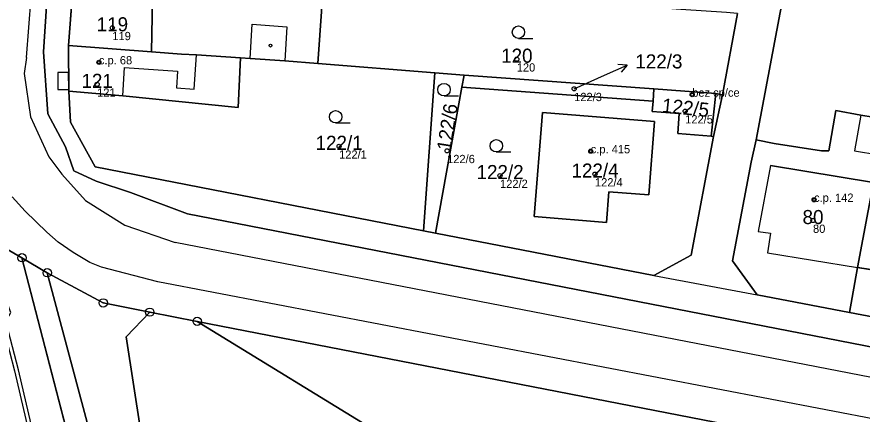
# Model space of a CAD drawing. Extents: x -603967 to -594699, y -1179315 to -1165625.
# Drawn here: x -597440.7 to -597338.7, y -1172799.8 to -1172751.9 of the extents above; entities that cross this region are included whole.
import ezdxf

# ---------------------------------------------------------------- set-up
doc = ezdxf.new("R2010")
doc.units = 0
for name, color, linetype in [('Definiční body', 7, 'Continuous'), ('Hranice parcel', 7, 'Continuous'), ('Parcelní čísla', 7, 'Continuous'), ('Polygon budovy', 7, 'Continuous'), ('Polygon parcely', 7, 'Continuous'), ('Pop  PČ popisy', 7, 'Continuous'), ('Vnitřní kresba', 7, 'Continuous'), ('Věcná břemena k části', 7, 'Continuous'), ('Značky bodu BP', 7, 'Continuous'), ('Značky budov', 7, 'Continuous'), ('Značky kultur', 7, 'Continuous')]:
    doc.layers.add(name, color=color, linetype=linetype)

msp = doc.modelspace()

# ---------------------------------------------------------------- linework, layer by layer
at = {"layer": 'Definiční body'}
for centre in [(-597429.19, -1172753.16994), (-597380.37, -1172756.95994), (-597430.81, -1172757.32994), (-597431.03, -1172759.99994), (-597373.44, -1172760.52994), (-597359.19, -1172761.23994), (-597360.04, -1172763.22994), (-597401.82, -1172767.47994), (-597388.78, -1172768.01994), (-597371.44, -1172768.06994), (-597382.39, -1172771.00994), (-597370.93, -1172770.82994), (-597344.48, -1172773.92994), (-597344.61, -1172776.43994)]:
    msp.add_circle(centre, 0.25, dxfattribs=at)
at = {"layer": 'Hranice parcel'}
for p, q in [((-597351.47, -1172766.68), (-597344.1, -1172727.56)), ((-597434.49, -1172755.32), (-597433.72, -1172745.36)), ((-597404.4, -1172757.46), (-597403.7, -1172747.72)), ((-597353.72, -1172751.44), (-597355.53, -1172761.26)), ((-597434.45, -1172760.81), (-597434.49, -1172755.32)), ((-597413.72, -1172756.79), (-597412.56, -1172756.87)), ((-597404.4, -1172757.46), (-597390.28, -1172758.59)), ((-597391.64, -1172777.68), (-597390.28, -1172758.59)), ((-597390.28, -1172758.59), (-597386.72, -1172758.87)), ((-597386.99, -1172760.35), (-597386.72, -1172758.87)), ((-597386.72, -1172758.87), (-597363.81, -1172760.54)), ((-597434.45, -1172760.81), (-597427.94, -1172761.38)), ((-597386.99, -1172760.35), (-597390.17, -1172777.97)), ((-597363.92, -1172762.03), (-597386.99, -1172760.35)), ((-597363.81, -1172760.54), (-597363.92, -1172762.03)), ((-597355.53, -1172761.26), (-597356.64, -1172766.29)), ((-597356.64, -1172766.29), (-597356.89, -1172766.27)), ((-597447.18, -1172776.82), (-597440.1, -1172780.93)), ((-597390.17, -1172777.97), (-597391.64, -1172777.68)), ((-597440.1, -1172780.93), (-597437.05, -1172782.74)), ((-597440.1, -1172780.93), (-597426.6, -1172833.08)), ((-597424.67, -1172787.5), (-597418.94, -1172788.61)), ((-597340.22, -1172787.53), (-597325.52, -1172790.3)), ((-597395.98, -1172802.73), (-597418.94, -1172788.61))]:
    msp.add_line(p, q, dxfattribs=at)
for points in [[(-597429.92, -1172665.33), (-597433, -1172697.73), (-597435.52, -1172726.03), (-597437.51, -1172756.08), (-597436.99, -1172763.55), (-597434.83, -1172767.52), (-597433.83, -1172770.44), (-597431.15, -1172771.68), (-597427, -1172773.05), (-597420.11, -1172775.61), (-597200.82, -1172818.32)], [(-597434.49, -1172755.32), (-597424.45, -1172756.07), (-597420.84, -1172756.37), (-597419.04, -1172756.44), (-597413.72, -1172756.79)], [(-597427.94, -1172761.38), (-597414.02, -1172762.8), (-597413.72, -1172756.79)], [(-597412.56, -1172756.87), (-597408.35, -1172757.15), (-597404.4, -1172757.46)], [(-597391.64, -1172777.68), (-597431.28, -1172769.96), (-597434.24, -1172764.58), (-597434.45, -1172760.81)], [(-597363.81, -1172760.54), (-597356.36, -1172761.08), (-597355.53, -1172761.26)], [(-597356.89, -1172766.27), (-597360.93, -1172765.93), (-597360.76, -1172763.51), (-597364.02, -1172763.28), (-597363.92, -1172762.03)], [(-597377.27, -1172763.41), (-597363.75, -1172764.49), (-597364.44, -1172773.33), (-597369.27, -1172772.97), (-597369.53, -1172776.69), (-597378.27, -1172775.95), (-597377.27, -1172763.41)], [(-597351.47, -1172766.68), (-597349.28, -1172767.12), (-597343.57, -1172768.02), (-597342.7, -1172768.02), (-597341.86, -1172763.17), (-597338.82, -1172763.7), (-597335.86, -1172764.21)], [(-597356.64, -1172766.29), (-597359.3, -1172780.62), (-597363.84, -1172783.07), (-597390.17, -1172777.97)], [(-597354.31, -1172781.32), (-597352.08, -1172769.37), (-597351.47, -1172766.68)], [(-597336.67, -1172768.52), (-597337.29, -1172771.86), (-597339.23, -1172782.09), (-597340.22, -1172787.53)], [(-597340.22, -1172787.53), (-597351.35, -1172785.41), (-597354.31, -1172781.32)], [(-597437.05, -1172782.74), (-597430.29, -1172786.38), (-597424.67, -1172787.5)], [(-597341.88, -1173256.44), (-597340.26, -1173250.03), (-597339.32, -1173236.26), (-597344.17, -1173179.9), (-597353.54, -1173132.63), (-597361.17, -1173091.31), (-597366.08, -1173066.31), (-597374.64, -1173050.36), (-597380.37, -1173039.62), (-597387.47, -1173019.8), (-597399.32, -1172964.53), (-597404.92, -1172923.92), (-597423.04, -1172835.13), (-597437.05, -1172782.74)], [(-597424.67, -1172787.5), (-597427.53, -1172790.48), (-597419.68, -1172841.29), (-597403.71, -1172904.59), (-597399.15, -1172952.61), (-597384.66, -1173008.07)], [(-597418.94, -1172788.61), (-597328.95, -1172806.15), (-597208.24, -1172829.67)]]:
    msp.add_lwpolyline(points, dxfattribs=at)
at = {"layer": 'Polygon budovy'}
for points in [[(-597434.49, -1172755.32), (-597424.45, -1172756.07), (-597424.35, -1172749.64), (-597417.75, -1172749.76), (-597417.69, -1172746.61), (-597421.57, -1172746.26), (-597423.04, -1172746.14), (-597433.72, -1172745.36)], [(-597427.71, -1172757.98), (-597421.31, -1172758.42), (-597421.45, -1172760.42), (-597419.32, -1172760.56), (-597419.04, -1172756.44), (-597420.84, -1172756.37), (-597424.45, -1172756.07), (-597434.49, -1172755.32), (-597434.45, -1172760.81), (-597427.94, -1172761.38)], [(-597363.92, -1172762.03), (-597364.02, -1172763.28), (-597360.76, -1172763.51), (-597360.93, -1172765.93), (-597356.89, -1172766.27), (-597356.36, -1172761.08), (-597363.81, -1172760.54)], [(-597378.27, -1172775.95), (-597369.53, -1172776.69), (-597369.27, -1172772.97), (-597364.44, -1172773.33), (-597363.75, -1172764.49), (-597377.27, -1172763.41)], [(-597349.74, -1172769.8), (-597351.22, -1172777.74), (-597349.74, -1172777.98), (-597350.12, -1172780.34), (-597339.23, -1172782.09), (-597337.29, -1172771.86)], [(-597339.23, -1172782.09), (-597329.7, -1172783.62), (-597329.5, -1172782.51), (-597327.33, -1172782.9), (-597325.73, -1172773.91), (-597337.29, -1172771.86)]]:
    msp.add_lwpolyline(points, close=True, dxfattribs=at)
at = {"layer": 'Polygon parcely'}
for points in [[(-597440.93, -1172655.49), (-597441.21, -1172665.3), (-597443.63, -1172699.25), (-597445.71, -1172729.58), (-597447.73, -1172758.8), (-597448.26, -1172765.15), (-597447.06, -1172773.1), (-597447.18, -1172776.82), (-597440.1, -1172780.93), (-597437.05, -1172782.74), (-597430.29, -1172786.38), (-597424.67, -1172787.5), (-597418.94, -1172788.61), (-597328.95, -1172806.15), (-597208.24, -1172829.67)], [(-597200.82, -1172818.32), (-597420.11, -1172775.61), (-597427, -1172773.05), (-597431.15, -1172771.68), (-597433.83, -1172770.44), (-597434.83, -1172767.52), (-597436.99, -1172763.55), (-597437.51, -1172756.08), (-597435.52, -1172726.03), (-597433, -1172697.73), (-597429.92, -1172665.33), (-597429.03, -1172657.03)], [(-597325.52, -1172790.3), (-597340.22, -1172787.53), (-597351.35, -1172785.41), (-597354.31, -1172781.32), (-597352.08, -1172769.37), (-597351.47, -1172766.68), (-597344.1, -1172727.56), (-597338.55, -1172697.85)], [(-597435.52, -1172726.03), (-597437.51, -1172756.08), (-597436.99, -1172763.55), (-597434.83, -1172767.52), (-597433.83, -1172770.44), (-597431.15, -1172771.68), (-597427, -1172773.05), (-597420.11, -1172775.61), (-597200.82, -1172818.32)], [(-597353.72, -1172751.44), (-597355.53, -1172761.26), (-597356.64, -1172766.29), (-597359.3, -1172780.62), (-597363.84, -1172783.07), (-597390.17, -1172777.97), (-597391.64, -1172777.68), (-597431.28, -1172769.96), (-597434.24, -1172764.58), (-597434.45, -1172760.81), (-597434.49, -1172755.32), (-597433.72, -1172745.36)], [(-597426.6, -1172833.08), (-597440.1, -1172780.93), (-597447.18, -1172776.82), (-597445.39, -1172784.96), (-597441.07, -1172804.55)], [(-597387.47, -1173019.8), (-597399.32, -1172964.53), (-597404.92, -1172923.92), (-597423.04, -1172835.13), (-597437.05, -1172782.74), (-597440.1, -1172780.93), (-597426.6, -1172833.08), (-597431.85, -1172834.01), (-597412.69, -1172922.18), (-597408.39, -1172922.03), (-597401.86, -1172966.79), (-597391.47, -1173016.9)], [(-597366.96, -1173054.01), (-597384.66, -1173008.07), (-597399.15, -1172952.61), (-597403.71, -1172904.59), (-597419.68, -1172841.29), (-597427.53, -1172790.48), (-597424.67, -1172787.5), (-597430.29, -1172786.38), (-597437.05, -1172782.74), (-597423.04, -1172835.13), (-597404.92, -1172923.92), (-597399.32, -1172964.53), (-597387.47, -1173019.8)], [(-597208.24, -1172829.67), (-597328.95, -1172806.15), (-597418.94, -1172788.61), (-597395.98, -1172802.73), (-597384.49, -1172809.28), (-597372.84, -1172821.6), (-597365.79, -1172823.44), (-597353.45, -1172828.38), (-597333.31, -1172831.9), (-597315.56, -1172835.54), (-597302.01, -1172837.44), (-597294.35, -1172837.92), (-597274.62, -1172842.36)]]:
    msp.add_lwpolyline(points, dxfattribs=at)
for points in [[(-597343.57, -1172768.02), (-597342.7, -1172768.02), (-597341.86, -1172763.17), (-597338.82, -1172763.7), (-597335.86, -1172764.21), (-597329.52, -1172730.34), (-597344.1, -1172727.56), (-597351.47, -1172766.68), (-597349.28, -1172767.12)], [(-597404.4, -1172757.46), (-597403.7, -1172747.72), (-597404.03, -1172747.7), (-597406.59, -1172747.5), (-597407.69, -1172747.42), (-597411.12, -1172747.1), (-597417.69, -1172746.61), (-597421.57, -1172746.26), (-597423.04, -1172746.14), (-597433.72, -1172745.36), (-597434.49, -1172755.32), (-597424.45, -1172756.07), (-597420.84, -1172756.37), (-597419.04, -1172756.44), (-597413.72, -1172756.79), (-597412.56, -1172756.87), (-597408.35, -1172757.15)], [(-597404.4, -1172757.46), (-597390.28, -1172758.59), (-597386.72, -1172758.87), (-597363.81, -1172760.54), (-597356.36, -1172761.08), (-597355.53, -1172761.26), (-597353.72, -1172751.44), (-597355.07, -1172751.34), (-597360.55, -1172750.94), (-597378.79, -1172749.6), (-597403.7, -1172747.72)], [(-597434.45, -1172760.81), (-597427.94, -1172761.38), (-597414.02, -1172762.8), (-597413.72, -1172756.79), (-597419.04, -1172756.44), (-597420.84, -1172756.37), (-597424.45, -1172756.07), (-597434.49, -1172755.32)], [(-597390.28, -1172758.59), (-597404.4, -1172757.46), (-597408.35, -1172757.15), (-597412.56, -1172756.87), (-597413.72, -1172756.79), (-597414.02, -1172762.8), (-597427.94, -1172761.38), (-597434.45, -1172760.81), (-597434.24, -1172764.58), (-597431.28, -1172769.96), (-597391.64, -1172777.68)], [(-597386.72, -1172758.87), (-597390.28, -1172758.59), (-597391.64, -1172777.68), (-597390.17, -1172777.97), (-597386.99, -1172760.35)], [(-597386.99, -1172760.35), (-597363.92, -1172762.03), (-597363.81, -1172760.54), (-597386.72, -1172758.87)], [(-597386.99, -1172760.35), (-597390.17, -1172777.97), (-597363.84, -1172783.07), (-597359.3, -1172780.62), (-597356.64, -1172766.29), (-597356.89, -1172766.27), (-597360.93, -1172765.93), (-597360.76, -1172763.51), (-597364.02, -1172763.28), (-597363.92, -1172762.03)], [(-597363.92, -1172762.03), (-597364.02, -1172763.28), (-597360.76, -1172763.51), (-597360.93, -1172765.93), (-597356.89, -1172766.27), (-597356.64, -1172766.29), (-597355.53, -1172761.26), (-597356.36, -1172761.08), (-597363.81, -1172760.54)], [(-597377.27, -1172763.41), (-597378.27, -1172775.95), (-597369.53, -1172776.69), (-597369.27, -1172772.97), (-597364.44, -1172773.33), (-597363.75, -1172764.49)], [(-597377.27, -1172763.41), (-597363.75, -1172764.49), (-597364.44, -1172773.33), (-597369.27, -1172772.97), (-597369.53, -1172776.69), (-597378.27, -1172775.95)], [(-597336.25, -1172766.3), (-597335.86, -1172764.21), (-597338.82, -1172763.7), (-597341.86, -1172763.17), (-597342.7, -1172768.02), (-597343.57, -1172768.02), (-597349.28, -1172767.12), (-597351.47, -1172766.68), (-597352.08, -1172769.37), (-597354.31, -1172781.32), (-597351.35, -1172785.41), (-597340.22, -1172787.53), (-597339.23, -1172782.09), (-597337.29, -1172771.86), (-597336.67, -1172768.52)], [(-597325.52, -1172790.3), (-597321.48, -1172768.8), (-597336.25, -1172766.3), (-597336.67, -1172768.52), (-597337.29, -1172771.86), (-597339.23, -1172782.09), (-597340.22, -1172787.53)], [(-597419.68, -1172841.29), (-597403.71, -1172904.59), (-597399.15, -1172952.61), (-597384.66, -1173008.07), (-597381.55, -1173008.49), (-597395.98, -1172802.73), (-597418.94, -1172788.61), (-597424.67, -1172787.5), (-597427.53, -1172790.48)]]:
    msp.add_lwpolyline(points, close=True, dxfattribs=at)
at = {"layer": 'Pop  PČ popisy'}
for p, q in [((-597369.79, -1172758.88), (-597367.048, -1172757.659)), ((-597367.048, -1172757.659), (-597368.167, -1172757.609)), ((-597367.048, -1172757.659), (-597367.76, -1172758.524)), ((-597373.44, -1172760.53), (-597369.79, -1172758.88))]:
    msp.add_line(p, q, dxfattribs=at)
at = {"layer": 'Vnitřní kresba'}
for p, q in [((-597439.57, -1172756.74), (-597437.21, -1172726.73)), ((-597424.35, -1172749.64), (-597424.45, -1172756.07)), ((-597412.56, -1172756.87), (-597412.33, -1172752.74)), ((-597412.33, -1172752.74), (-597408.12, -1172753.04)), ((-597408.12, -1172753.04), (-597408.35, -1172757.15)), ((-597439.57, -1172756.74), (-597439.82, -1172758.69)), ((-597419.32, -1172760.56), (-597419.04, -1172756.44)), ((-597427.94, -1172761.38), (-597427.71, -1172757.98)), ((-597427.71, -1172757.98), (-597421.31, -1172758.42)), ((-597439.82, -1172758.69), (-597439.05, -1172763.9)), ((-597421.31, -1172758.42), (-597421.45, -1172760.42)), ((-597421.45, -1172760.42), (-597419.32, -1172760.56)), ((-597356.36, -1172761.08), (-597356.89, -1172766.27)), ((-597439.05, -1172763.9), (-597436.85, -1172768.73)), ((-597338.82, -1172763.7), (-597339.62, -1172768.01)), ((-597339.62, -1172768.01), (-597336.67, -1172768.52)), ((-597436.85, -1172768.73), (-597435.3, -1172770.85)), ((-597349.74, -1172769.8), (-597351.22, -1172777.74)), ((-597349.74, -1172769.8), (-597337.29, -1172771.86)), ((-597435.3, -1172770.85), (-597432.42, -1172774)), ((-597439.7, -1172775.29), (-597441.3, -1172773.57)), ((-597432.42, -1172774), (-597427.7, -1172776.99)), ((-597437.08, -1172777.84), (-597439.7, -1172775.29)), ((-597427.7, -1172776.99), (-597421.61, -1172779.1)), ((-597435.71, -1172779.04), (-597437.08, -1172777.84)), ((-597351.22, -1172777.74), (-597349.74, -1172777.98)), ((-597349.74, -1172777.98), (-597350.12, -1172780.34)), ((-597433.91, -1172780.3), (-597435.71, -1172779.04)), ((-597211.22, -1172819.86), (-597421.61, -1172779.1)), ((-597431.91, -1172781.49), (-597433.91, -1172780.3)), ((-597350.12, -1172780.34), (-597339.23, -1172782.09)), ((-597430.49, -1172782.06), (-597431.91, -1172781.49)), ((-597423.69, -1172783.85), (-597430.49, -1172782.06)), ((-597329.7, -1172783.62), (-597339.23, -1172782.09)), ((-597363.84, -1172783.07), (-597351.35, -1172785.41)), ((-597213.99, -1172824), (-597423.69, -1172783.85))]:
    msp.add_line(p, q, dxfattribs=at)
at = {"layer": 'Věcná břemena k části'}
for points in [[(-597434.47, -1172758.56), (-597435.76, -1172758.56), (-597435.76, -1172760.6), (-597434.45, -1172760.6)], [(-597441, -1172805.35), (-597440.96, -1172805.85), (-597440.3, -1172805.77), (-597439.41, -1172805.43), (-597438.81, -1172804.47), (-597438.42, -1172803.45), (-597440.52, -1172794.48), (-597441.71, -1172789.84), (-597441.84, -1172788.25), (-597441.44, -1172787.54), (-597441.77, -1172786.7), (-597442.23, -1172786.88), (-597442, -1172787.5), (-597442.36, -1172788.13), (-597442.21, -1172789.92), (-597441, -1172794.6), (-597438.94, -1172803.41), (-597439.25, -1172804.25), (-597439.75, -1172805.03), (-597440.42, -1172805.29)]]:
    msp.add_lwpolyline(points, close=True, dxfattribs=at)
at = {"layer": 'Značky bodu BP'}
for centre, radius in [((-597440.1, -1172780.92988), 0.5), ((-597440.1, -1172780.92988), 0.0303), ((-597437.05, -1172782.73988), 0.5), ((-597437.05, -1172782.73988), 0.0303), ((-597430.29, -1172786.37988), 0.5), ((-597430.29, -1172786.37988), 0.0303), ((-597424.67, -1172787.49988), 0.5), ((-597424.67, -1172787.49988), 0.0303), ((-597418.94, -1172788.60988), 0.5), ((-597418.94, -1172788.60988), 0.0303)]:
    msp.add_circle(centre, radius, dxfattribs=at)
at = {"layer": 'Značky budov'}
for centre in [(-597410.0968, -1172755.31916), (-597430.8168, -1172757.32916), (-597359.1968, -1172761.23916), (-597371.4468, -1172768.06916), (-597344.4868, -1172773.92916)]:
    msp.add_circle(centre, 0.175, dxfattribs=at)
at = {"layer": 'Značky kultur'}
for p, q in [((-597380.173, -1172754.45), (-597378.423, -1172754.45)), ((-597389.153, -1172761.38), (-597387.403, -1172761.38)), ((-597402.233, -1172764.66), (-597400.483, -1172764.66)), ((-597382.843, -1172768.16), (-597381.093, -1172768.16))]:
    msp.add_line(p, q, dxfattribs=at)
for centre in [(-597380.17286, -1172753.69981), (-597389.15286, -1172760.62981), (-597402.23286, -1172763.90981), (-597382.84286, -1172767.40981)]:
    msp.add_circle(centre, 0.75, dxfattribs=at)

# ---------------------------------------------------------------- texts
at = {"layer": 'Definiční body'}
for s, p in [('119', (-597429.19, -1172754.659)), ('c.p. 68', (-597430.81, -1172757.58)), ('120', (-597380.37, -1172758.449)), ('121', (-597431.03, -1172761.489)), ('122/3', (-597373.44, -1172762.019)), ('bez cp/ce', (-597359.19, -1172761.49)), ('122/5', (-597360.04, -1172764.719)), ('122/1', (-597401.82, -1172768.969)), ('c.p. 415', (-597371.44, -1172768.32)), ('122/6', (-597388.78, -1172769.509)), ('122/2', (-597382.39, -1172772.499)), ('122/4', (-597370.93, -1172772.319)), ('c.p. 142', (-597344.48, -1172774.18)), ('80', (-597344.61, -1172777.929))]:
    msp.add_text(s, height=0.999996, dxfattribs=at).set_placement(p)
at = {"layer": 'Parcelní čísla'}
for s, p in [('119', (-597431.08, -1172753.595)), ('120', (-597382.26, -1172757.385)), ('122/3', (-597366.06, -1172758.075)), ('121', (-597432.92, -1172760.425)), ('122/1', (-597404.656, -1172767.905)), ('122/2', (-597385.226, -1172771.435)), ('122/4', (-597373.766, -1172771.255)), ('80', (-597345.87, -1172776.865))]:
    msp.add_text(s, height=1.699998, dxfattribs=at).set_placement(p)
for s, rotation, p in [('122/5', 354, (-597362.904, -1172763.356)), ('122/6', 81, (-597388.36, -1172768.086))]:
    msp.add_text(s, height=1.699998, rotation=rotation, dxfattribs=at).set_placement(p)

doc.saveas('drawing.dxf')
